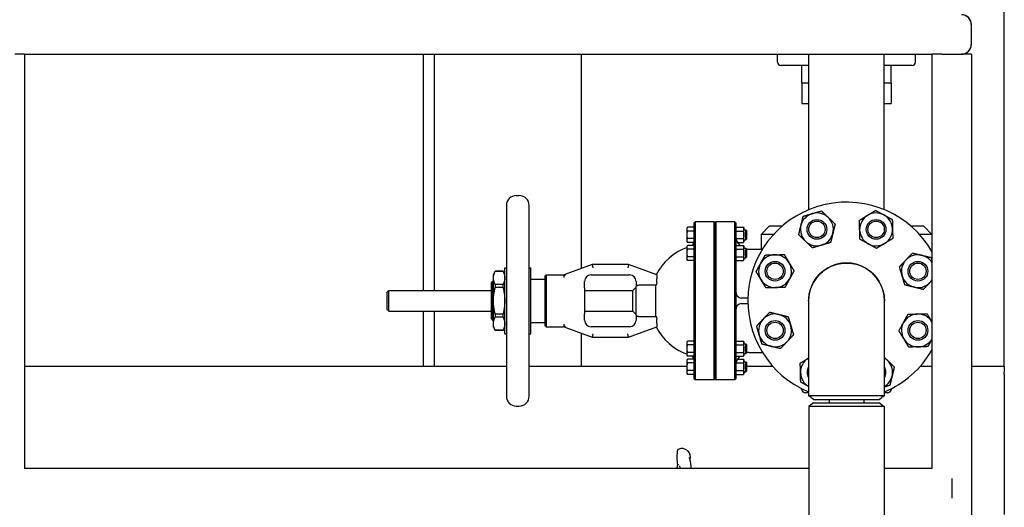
# Model space of a CAD drawing. Header units: inches. Extents: x 18 to 846, y -44 to 561.
# Tile 567 of 642: x 753 to 791, y 274 to 292. Entities that reach past the tile are written whole.
import ezdxf

# ---------------------------------------------------------------- set-up
doc = ezdxf.new("R2010")
doc.units = ezdxf.units.IN
doc.header["$LTSCALE"] = 24
doc.header["$MEASUREMENT"] = 0
doc.layers.add('Visible (ANSI)', color=7, linetype='Continuous', lineweight=30)

msp = doc.modelspace()

# ---------------------------------------------------------------- linework, layer by layer
at = {"layer": 'Visible (ANSI)'}
for p, q in [((790.5808, 279.0815), (790.5808, 345.0815)), ((789.32373, 292.0815), (789.32373, 291.3315)), ((789.3308, 291.3315), (789.3308, 292.0815)), ((753.3308, 290.9565), (752.9558, 290.9565)), ((753.3308, 290.9565), (753.3308, 275.2065)), ((753.3308, 290.9565), (787.8308, 290.9565)), ((768.5008, 281.9752), (768.5008, 290.9565)), ((768.9108, 281.9752), (768.9108, 290.9565)), ((774.5008, 282.8089), (774.5008, 290.9565)), ((781.9558, 290.65453), (781.9558, 290.9565)), ((783.1433, 285.04504), (783.1433, 290.9565)), ((786.0183, 285.04504), (786.0183, 290.9565)), ((787.2058, 290.65453), (787.2058, 290.9565)), ((787.8308, 290.9565), (787.8308, 275.2065)), ((788.2058, 290.9565), (787.8308, 290.9565)), ((788.2058, 290.9565), (788.9558, 290.9565)), ((789.3308, 290.9565), (788.9558, 290.9565)), ((789.3308, 290.9565), (789.3308, 255.2065)), ((783.1433, 290.52953), (782.0808, 290.52953)), ((782.8808, 289.8504), (782.8808, 290.52953)), ((787.0808, 290.52953), (786.0183, 290.52953)), ((786.2808, 289.8504), (786.2808, 290.52953)), ((783.1433, 289.8504), (782.8808, 289.8504)), ((782.8808, 289.8504), (782.8808, 289.08619)), ((783.1433, 289.8504), (782.8808, 289.8504)), ((786.2808, 289.8504), (786.0183, 289.8504)), ((786.2808, 289.8504), (786.0183, 289.8504)), ((786.2808, 289.8504), (786.2808, 289.08619)), ((782.8808, 289.08619), (783.1433, 289.08619)), ((786.0183, 289.08619), (786.2808, 289.08619)), ((772.02175, 285.5815), (772.13986, 285.5815)), ((771.64773, 285.20749), (771.64773, 277.95552)), ((772.51388, 277.95552), (772.51388, 285.20749)), ((778.7934, 284.55025), (778.82465, 284.5815)), ((778.7934, 284.49262), (778.7934, 284.55025)), ((778.82465, 284.5815), (778.82465, 284.52371)), ((779.54955, 284.5815), (778.82465, 284.5815)), ((779.54955, 284.52371), (779.54955, 284.5815)), ((779.5808, 284.55025), (779.54955, 284.5815)), ((779.5808, 284.55025), (779.61205, 284.5815)), ((779.5808, 284.49262), (779.5808, 284.55025)), ((779.5808, 284.55025), (779.5808, 284.49262)), ((779.61205, 284.5815), (779.61205, 284.52371)), ((780.33696, 284.5815), (779.61205, 284.5815)), ((780.33696, 284.52371), (780.33696, 284.5815)), ((780.36821, 284.55025), (780.33696, 284.5815)), ((780.36821, 284.55025), (780.36821, 284.49262)), ((778.5184, 284.33938), (778.54073, 284.37805)), ((778.5184, 284.30588), (778.5184, 284.33938)), ((778.5184, 284.08938), (778.5184, 284.30588)), ((778.7934, 284.37805), (778.54073, 284.37805)), ((778.7934, 284.23371), (778.54073, 284.23371)), ((778.7934, 282.95615), (778.7934, 284.49262)), ((778.82465, 284.52371), (778.82465, 282.95901)), ((779.54955, 282.95901), (779.54955, 284.52371)), ((779.5808, 282.95615), (779.5808, 284.49262)), ((779.5808, 284.49262), (779.5808, 282.95615)), ((779.61205, 284.52371), (779.61205, 282.95901)), ((780.33696, 282.95901), (780.33696, 284.52371)), ((780.36821, 284.49262), (780.36821, 282.95615)), ((780.36821, 284.33938), (780.39054, 284.37805)), ((780.39054, 284.37805), (780.65838, 284.37805)), ((780.39054, 284.23371), (780.65838, 284.23371)), ((780.68071, 284.33938), (780.65838, 284.37805)), ((780.68071, 284.30588), (780.68071, 284.33938)), ((780.68071, 284.08938), (780.68071, 284.30588)), ((780.68071, 284.27688), (780.75615, 284.27688)), ((780.75615, 283.90188), (780.75615, 284.27688)), ((780.7934, 284.23963), (780.75615, 284.27688)), ((780.7934, 283.93913), (780.7934, 284.23963)), ((781.6433, 284.4215), (781.3308, 284.109)), ((782.13195, 284.4215), (781.6433, 284.4215)), ((787.5183, 284.4215), (787.02966, 284.4215)), ((787.5183, 284.4215), (787.8308, 284.109)), ((778.5184, 283.87287), (778.5184, 284.08938)), ((778.5184, 283.83938), (778.5184, 283.87287)), ((778.5184, 283.83938), (778.54073, 283.8007)), ((778.7934, 283.94504), (778.54073, 283.94504)), ((778.7783, 283.8007), (778.54073, 283.8007)), ((780.39054, 283.94504), (780.65838, 283.94504)), ((780.43479, 283.8007), (780.65838, 283.8007)), ((780.68071, 283.83938), (780.65838, 283.8007)), ((780.68071, 283.87287), (780.68071, 284.08938)), ((780.68071, 283.90188), (780.75615, 283.90188)), ((780.68071, 283.83938), (780.68071, 283.87287)), ((780.7934, 283.93913), (780.75615, 283.90188)), ((781.81056, 284.109), (781.3308, 284.109)), ((781.3308, 284.109), (781.3308, 283.55001)), ((787.8308, 284.109), (787.35105, 284.109)), ((778.5184, 283.6504), (778.54073, 283.68907)), ((778.5184, 283.61691), (778.5184, 283.6504)), ((778.5184, 283.4004), (778.5184, 283.61691)), ((778.7934, 283.68907), (778.54073, 283.68907)), ((778.7934, 283.54474), (778.54073, 283.54474)), ((780.36821, 283.6504), (780.39054, 283.68907)), ((780.39054, 283.68907), (780.65838, 283.68907)), ((780.39054, 283.54474), (780.65838, 283.54474)), ((780.68071, 283.6504), (780.65838, 283.68907)), ((780.68071, 283.61691), (780.68071, 283.6504)), ((780.68071, 283.4004), (780.68071, 283.61691)), ((780.68071, 283.5879), (780.75615, 283.5879)), ((780.75615, 283.2129), (780.75615, 283.5879)), ((780.7934, 283.55065), (780.75615, 283.5879)), ((780.7934, 283.25015), (780.7934, 283.55065)), ((780.86821, 283.55001), (781.38902, 283.55001)), ((778.5184, 283.18389), (778.5184, 283.4004)), ((778.5184, 283.1504), (778.5184, 283.18389)), ((778.5184, 283.1504), (778.54073, 283.11172)), ((778.7934, 283.25606), (778.54073, 283.25606)), ((778.7934, 283.11172), (778.54073, 283.11172)), ((780.36821, 283.1504), (780.39054, 283.11172)), ((780.39054, 283.25606), (780.65838, 283.25606)), ((780.39054, 283.11172), (780.65838, 283.11172)), ((780.68071, 283.1504), (780.65838, 283.11172)), ((780.68071, 283.18389), (780.68071, 283.4004)), ((780.68071, 283.2129), (780.75615, 283.2129)), ((780.68071, 283.1504), (780.68071, 283.18389)), ((780.7934, 283.25015), (780.75615, 283.2129)), ((771.15561, 282.58544), (771.2238, 282.70355)), ((771.2238, 282.70355), (771.2238, 282.70149)), ((771.52049, 282.70355), (771.2238, 282.70355)), ((771.52049, 282.70149), (771.2238, 282.70149)), ((771.52049, 282.70149), (771.52049, 282.70355)), ((771.58868, 282.58544), (771.52049, 282.70355)), ((771.58868, 280.32166), (771.58868, 282.84134)), ((771.58868, 282.84134), (771.64773, 282.84134)), ((772.51388, 282.84134), (772.57293, 282.84134)), ((772.57293, 280.32166), (772.57293, 282.84134)), ((774.91446, 282.95945), (773.91502, 282.59569)), ((774.91446, 282.95945), (774.9365, 282.83445)), ((776.28652, 282.95945), (774.91446, 282.95945)), ((776.28652, 282.95945), (776.26448, 282.83445)), ((777.36821, 282.56575), (776.28652, 282.95945)), ((778.7934, 280.20685), (778.7934, 282.95615)), ((778.82465, 282.95901), (778.82465, 280.20399)), ((779.54955, 280.20399), (779.54955, 282.95901)), ((779.5808, 280.20685), (779.5808, 282.95615)), ((779.5808, 282.95615), (779.5808, 280.20685)), ((779.61205, 282.95901), (779.61205, 280.20399)), ((780.33696, 280.20399), (780.33696, 282.95901)), ((780.36821, 282.95615), (780.36821, 280.20685)), ((771.07687, 282.26703), (771.13937, 282.32953)), ((771.13937, 280.83347), (771.13937, 282.32953)), ((771.13937, 282.32953), (771.15561, 282.32953)), ((771.15561, 282.45094), (771.15561, 282.58544)), ((771.15561, 281.5815), (771.15561, 282.45094)), ((772.57293, 282.40827), (773.12411, 282.40827)), ((773.12411, 282.5345), (773.15536, 282.56575)), ((773.12411, 280.6285), (773.12411, 282.5345)), ((773.15536, 282.56575), (773.15536, 280.59725)), ((773.15536, 282.56575), (773.81073, 282.56575)), ((773.83277, 282.47823), (773.83277, 282.47126)), ((773.91502, 282.59569), (773.85014, 282.57207)), ((774.62017, 282.21235), (774.62017, 282.31575)), ((774.87017, 282.56575), (776.3308, 282.56575)), ((776.5808, 282.31575), (776.5808, 282.1288)), ((777.36821, 282.56575), (777.36821, 282.43273)), ((777.36821, 282.26541), (777.36821, 282.43273)), ((767.1208, 281.9127), (767.1833, 281.9752)), ((767.1208, 281.2503), (767.1208, 281.9127)), ((767.1833, 281.1878), (767.1833, 281.9752)), ((767.1833, 281.9752), (771.07687, 281.9752)), ((771.07687, 280.89597), (771.07687, 282.26703)), ((771.52049, 282.20039), (771.2238, 282.20039)), ((771.2238, 282.20039), (771.2238, 282.0826)), ((771.52049, 282.0826), (771.2238, 282.0826)), ((771.52049, 282.0826), (771.52049, 282.20039)), ((774.62017, 282.07017), (774.62017, 282.21235)), ((774.62017, 282.07017), (774.62017, 281.09284)), ((774.62017, 281.9752), (776.45151, 281.9752)), ((776.45151, 281.9752), (776.5808, 282.10449)), ((776.45151, 281.1878), (776.45151, 281.9752)), ((776.5808, 281.0342), (776.5808, 282.1288)), ((777.33711, 282.17205), (776.7058, 282.17205)), ((777.33711, 280.99095), (777.33711, 282.17205)), ((771.15561, 280.71207), (771.15561, 281.5815)), ((780.8308, 281.6815), (780.61821, 281.6815)), ((780.8308, 281.6815), (780.8308, 281.5815)), ((780.8308, 281.6815), (780.83214, 281.6815)), ((780.8308, 281.5815), (780.8308, 281.4815)), ((783.1408, 281.5788), (783.1408, 277.97389)), ((786.0208, 277.97389), (786.0208, 281.5788)), ((767.1208, 281.2503), (767.1833, 281.1878)), ((767.1833, 281.1878), (771.07687, 281.1878)), ((768.5008, 279.0815), (768.5008, 281.1878)), ((768.9108, 279.0815), (768.9108, 281.1878)), ((774.62017, 281.1878), (776.45151, 281.1878)), ((776.45151, 281.1878), (776.5808, 281.05851)), ((780.61821, 281.4815), (780.8308, 281.4815)), ((780.83214, 281.4815), (780.8308, 281.4815)), ((771.07687, 280.89597), (771.13937, 280.83347)), ((771.13937, 280.83347), (771.15561, 280.83347)), ((771.52049, 281.0804), (771.2238, 281.0804)), ((771.2238, 281.0804), (771.2238, 280.96262)), ((771.52049, 280.96262), (771.2238, 280.96262)), ((771.52049, 280.96262), (771.52049, 281.0804)), ((774.62017, 280.95066), (774.62017, 281.09284)), ((774.62017, 280.84725), (774.62017, 280.95066)), ((776.5808, 281.0342), (776.5808, 280.84725)), ((776.7058, 280.99095), (777.33711, 280.99095)), ((777.36821, 280.73027), (777.36821, 280.89759)), ((771.15561, 280.57757), (771.15561, 280.71207)), ((771.15561, 280.57757), (771.2238, 280.45945)), ((771.52049, 280.46152), (771.2238, 280.46152)), ((771.2238, 280.46152), (771.2238, 280.45945)), ((771.52049, 280.45945), (771.2238, 280.45945)), ((771.58868, 280.57757), (771.52049, 280.45945)), ((771.52049, 280.45945), (771.52049, 280.46152)), ((772.57293, 280.75473), (773.12411, 280.75473)), ((773.12411, 280.6285), (773.15536, 280.59725)), ((773.15536, 280.59725), (773.81073, 280.59725)), ((773.83277, 280.69175), (773.83277, 280.68478)), ((773.85014, 280.59093), (773.91502, 280.56731)), ((773.91502, 280.56731), (774.91446, 280.20355)), ((776.3308, 280.59725), (774.87017, 280.59725)), ((776.28652, 280.20355), (777.36821, 280.59725)), ((777.36821, 280.73027), (777.36821, 280.59725)), ((771.58868, 280.32166), (771.64773, 280.32166)), ((772.51388, 280.32166), (772.57293, 280.32166)), ((774.5008, 279.0815), (774.5008, 280.35411)), ((774.9365, 280.32855), (774.91446, 280.20355)), ((774.91446, 280.20355), (776.28652, 280.20355)), ((776.28652, 280.20355), (776.26448, 280.32855)), ((778.5184, 280.0126), (778.54073, 280.05128)), ((778.7934, 280.05128), (778.54073, 280.05128)), ((778.7934, 278.67039), (778.7934, 280.20685)), ((778.82465, 280.20399), (778.82465, 278.6393)), ((779.54955, 278.6393), (779.54955, 280.20399)), ((779.5808, 278.67039), (779.5808, 280.20685)), ((779.5808, 280.20685), (779.5808, 278.67039)), ((779.61205, 280.20399), (779.61205, 278.6393)), ((780.33696, 278.6393), (780.33696, 280.20399)), ((780.36821, 280.20685), (780.36821, 278.67039)), ((780.36821, 280.0126), (780.39054, 280.05128)), ((780.39054, 280.05128), (780.65838, 280.05128)), ((780.68071, 280.0126), (780.65838, 280.05128)), ((778.5184, 279.97911), (778.5184, 280.0126)), ((778.5184, 279.7626), (778.5184, 279.97911)), ((778.5184, 279.5461), (778.5184, 279.7626)), ((778.7934, 279.90694), (778.54073, 279.90694)), ((780.39054, 279.90694), (780.65838, 279.90694)), ((780.68071, 279.97911), (780.68071, 280.0126)), ((780.68071, 279.7626), (780.68071, 279.97911)), ((780.68071, 279.9501), (780.75615, 279.9501)), ((780.68071, 279.5461), (780.68071, 279.7626)), ((780.75615, 279.5751), (780.75615, 279.9501)), ((780.7934, 279.91285), (780.75615, 279.9501)), ((780.7934, 279.61235), (780.7934, 279.91285)), ((778.5184, 279.5126), (778.5184, 279.5461)), ((778.5184, 279.5126), (778.54073, 279.47393)), ((778.5184, 279.32363), (778.54073, 279.3623)), ((778.5184, 279.29013), (778.5184, 279.32363)), ((778.5184, 279.07363), (778.5184, 279.29013)), ((778.7934, 279.61827), (778.54073, 279.61827)), ((778.7934, 279.47393), (778.54073, 279.47393)), ((778.7783, 279.3623), (778.54073, 279.3623)), ((780.36821, 279.5126), (780.39054, 279.47393)), ((780.39054, 279.61827), (780.65838, 279.61827)), ((780.39054, 279.47393), (780.65838, 279.47393)), ((780.43479, 279.3623), (780.65838, 279.3623)), ((780.68071, 279.5126), (780.65838, 279.47393)), ((780.68071, 279.32363), (780.65838, 279.3623)), ((780.68071, 279.5751), (780.75615, 279.5751)), ((780.68071, 279.5126), (780.68071, 279.5461)), ((780.68071, 279.29013), (780.68071, 279.32363)), ((780.68071, 279.07363), (780.68071, 279.29013)), ((780.7934, 279.61235), (780.75615, 279.5751)), ((780.86821, 279.613), (781.38902, 279.613)), ((771.64773, 279.0815), (753.3308, 279.0815)), ((768.70785, 279.0815), (768.5008, 279.0815)), ((778.5184, 279.0815), (772.51388, 279.0815)), ((774.5008, 279.0815), (774.29376, 279.0815)), ((778.5184, 278.85712), (778.5184, 279.07363)), ((778.7934, 279.21797), (778.54073, 279.21797)), ((778.7934, 278.92929), (778.54073, 278.92929)), ((780.39054, 279.21797), (780.65838, 279.21797)), ((780.39054, 278.92929), (780.65838, 278.92929)), ((780.68071, 279.26113), (780.75615, 279.26113)), ((780.68071, 278.85712), (780.68071, 279.07363)), ((780.75615, 278.88613), (780.75615, 279.26113)), ((780.7934, 279.22388), (780.75615, 279.26113)), ((780.7934, 278.92338), (780.75615, 278.88613)), ((780.7934, 278.92338), (780.7934, 279.22388)), ((781.78572, 279.0815), (780.7934, 279.0815)), ((787.8308, 279.0815), (787.37589, 279.0815)), ((790.5808, 279.0815), (789.3308, 279.0815)), ((790.5808, 279.0815), (790.5808, 278.87446)), ((778.5184, 278.82363), (778.5184, 278.85712)), ((778.5184, 278.82363), (778.54073, 278.78495)), ((778.7934, 278.78495), (778.54073, 278.78495)), ((778.7934, 278.61275), (778.7934, 278.67039)), ((778.7934, 278.61275), (778.82465, 278.5815)), ((778.82465, 278.6393), (778.82465, 278.5815)), ((779.54955, 278.5815), (778.82465, 278.5815)), ((779.54955, 278.5815), (779.54955, 278.6393)), ((779.5808, 278.61275), (779.54955, 278.5815)), ((779.5808, 278.61275), (779.5808, 278.67039)), ((779.5808, 278.67039), (779.5808, 278.61275)), ((779.5808, 278.61275), (779.61205, 278.5815)), ((779.61205, 278.6393), (779.61205, 278.5815)), ((780.33696, 278.5815), (779.61205, 278.5815)), ((780.33696, 278.5815), (780.33696, 278.6393)), ((780.36821, 278.61275), (780.33696, 278.5815)), ((780.36821, 278.82363), (780.39054, 278.78495)), ((780.36821, 278.67039), (780.36821, 278.61275)), ((780.39054, 278.78495), (780.65838, 278.78495)), ((780.68071, 278.82363), (780.65838, 278.78495)), ((780.68071, 278.88613), (780.75615, 278.88613)), ((780.68071, 278.82363), (780.68071, 278.85712)), ((790.5808, 278.77859), (790.5808, 278.87446)), ((790.5808, 278.77859), (790.5808, 278.70828)), ((790.5808, 278.70828), (790.5808, 278.40555)), ((782.87504, 278.21843), (782.87288, 278.24301)), ((786.28657, 278.21843), (786.28872, 278.24301)), ((790.5808, 278.40555), (790.5808, 273.75745)), ((783.1408, 278.0815), (783.02446, 278.0815)), ((783.32832, 277.8315), (785.83327, 277.8315)), ((783.9233, 277.8315), (783.9233, 277.7065)), ((785.2383, 277.8315), (785.2383, 277.7065)), ((786.13714, 278.0815), (786.0208, 278.0815)), ((772.02175, 277.5815), (772.13986, 277.5815)), ((783.3308, 277.7065), (783.1433, 277.56263)), ((786.0183, 277.56263), (783.1433, 277.56263)), ((783.1433, 277.56263), (783.1433, 218.66288)), ((783.3308, 277.7065), (785.8308, 277.7065)), ((785.8308, 277.7065), (786.0183, 277.56263)), ((786.0183, 277.56263), (786.0183, 218.66288)), ((783.1433, 275.2065), (753.3308, 275.2065)), ((787.8308, 275.2065), (786.0183, 275.2065)), ((788.5808, 274.8315), (788.5808, 274.0815)), ((790.5808, 273.75745), (790.5808, 273.45473))]:
    msp.add_line(p, q, dxfattribs=at)
for centre, radius in [((783.45572, 284.29771), 0.37513), ((783.45572, 284.29771), 0.375), ((783.45572, 284.29771), 0.3125), ((785.70589, 284.29771), 0.37513), ((785.70589, 284.29771), 0.375), ((785.70589, 284.29771), 0.3125), ((781.8646, 282.70659), 0.37513), ((781.8646, 282.70659), 0.375), ((787.29701, 282.70659), 0.37513), ((787.29701, 282.70659), 0.375), ((781.8646, 282.70659), 0.3125), ((787.29701, 282.70659), 0.3125), ((781.8646, 280.45641), 0.37513), ((781.8646, 280.45641), 0.375), ((787.29701, 280.45641), 0.37513), ((787.29701, 280.45641), 0.375), ((781.8646, 280.45641), 0.3125), ((787.29701, 280.45641), 0.3125)]:
    msp.add_circle(centre, radius, dxfattribs=at)
for centre, radius, start, end in [((788.94873, 292.0815), 0.375, 0, 90), ((788.9558, 292.0815), 0.375, 0, 90), ((788.94873, 291.3315), 0.375, 270, 0), ((788.9558, 291.3315), 0.375, 270, 0), ((782.0808, 290.65453), 0.125, 180, 270), ((787.0808, 290.65453), 0.125, 270, 0), ((772.02175, 285.20749), 0.37402, 90, 180), ((772.13986, 285.20749), 0.37402, 0, 90), ((784.5808, 281.5815), 3.75, 29.926435, 247.418327), ((783.45572, 284.29771), 0.625, 46.358085, 106.358085), ((785.70589, 284.29771), 0.625, 61.358085, 121.358085), ((783.45572, 284.29771), 0.625, 106.358085, 166.358085), ((783.45572, 284.29771), 0.625, 346.358085, 46.358085), ((785.70589, 284.29771), 0.625, 121.358085, 181.358085), ((785.70589, 284.29771), 0.625, 1.358085, 61.358085), ((783.45572, 284.29771), 0.625, 166.358085, 226.358085), ((785.70589, 284.29771), 0.625, 181.358085, 241.358085), ((785.70589, 284.29771), 0.625, 301.358085, 1.358085), ((778.5434, 283.88628), 0.25, 307.923408, 339.98119), ((780.86821, 284.05001), 0.5, 180, 226.208453), ((783.45572, 284.29771), 0.625, 226.358085, 286.358085), ((783.45572, 284.29771), 0.625, 286.358085, 346.358085), ((779.26584, 281.5815), 2.16535, 110.192895, 152.680684), ((780.86821, 284.05001), 0.5, 260.709763, 270), ((785.70589, 284.29771), 0.625, 241.358085, 301.358085), ((781.8646, 282.70659), 0.625, 91.358085, 151.358085), ((781.8646, 282.70659), 0.625, 31.358085, 91.358085), ((781.8646, 282.70659), 0.625, 331.358085, 31.358085), ((787.29701, 282.70659), 0.625, 136.358085, 196.358085), ((787.29701, 282.70659), 0.625, 76.358085, 136.358085), ((787.29701, 282.70659), 0.625, 31.342781, 76.358085), ((781.8646, 282.70659), 0.625, 151.358085, 211.358085), ((784.5808, 281.5815), 1.44, 359.94622, 180.05378), ((773.81073, 282.69075), 0.125, 270, 290), ((773.95777, 282.47823), 0.125, 110, 180), ((774.87017, 282.31575), 0.25, 90, 180), ((776.3308, 282.31575), 0.25, 0, 90), ((781.8646, 282.70659), 0.625, 211.358085, 271.358085), ((781.8646, 282.70659), 0.625, 271.358085, 331.358085), ((787.29701, 282.70659), 0.625, 196.358085, 256.358085), ((787.29701, 282.70659), 0.625, 316.358085, 328.657219), ((779.26584, 281.5815), 2.01712, 160.180879, 162.976134), ((780.61821, 281.9315), 0.25, 180, 261.395888), ((787.29701, 282.70659), 0.625, 256.358085, 316.358085), ((780.61821, 281.2315), 0.25, 98.604112, 180), ((774.87017, 280.84725), 0.25, 180, 270), ((776.3308, 280.84725), 0.25, 270, 0), ((779.26584, 281.5815), 2.01712, 197.023866, 199.819121), ((781.8646, 280.45641), 0.625, 136.358085, 196.358085), ((781.8646, 280.45641), 0.625, 76.358085, 136.358085), ((781.8646, 280.45641), 0.625, 16.358085, 76.358085), ((787.29701, 280.45641), 0.625, 91.358085, 151.358085), ((787.29701, 280.45641), 0.625, 31.358085, 91.358085), ((787.29701, 280.45641), 0.625, 31.342781, 31.358085), ((773.81073, 280.47225), 0.125, 70, 90), ((773.95777, 280.68478), 0.125, 180, 250), ((779.26584, 281.5815), 2.16535, 207.319316, 249.807105), ((781.8646, 280.45641), 0.625, 316.358085, 16.358085), ((787.29701, 280.45641), 0.625, 151.358085, 211.358085), ((781.8646, 280.45641), 0.625, 196.358085, 256.358085), ((787.29701, 280.45641), 0.625, 211.358085, 271.358085), ((787.29701, 280.45641), 0.625, 271.358085, 328.657219), ((781.8646, 280.45641), 0.625, 256.358085, 316.358085), ((784.5808, 281.5815), 3.75, 292.581673, 330.073565), ((778.5434, 279.27672), 0.25, 20.01881, 52.076592), ((780.86821, 279.113), 0.5, 133.791547, 180), ((780.86821, 279.113), 0.5, 90, 99.290237), ((783.45572, 278.8653), 0.625, 121.358085, 181.358085), ((783.45572, 278.8653), 0.625, 120.255516, 121.358085), ((785.70589, 278.8653), 0.625, 46.358085, 59.744484), ((785.70589, 278.8653), 0.625, 346.358085, 46.358085), ((783.45572, 278.8653), 0.37513, 147.085092, 212.914908), ((783.45572, 278.8653), 0.375, 147.114984, 212.885016), ((785.70589, 278.8653), 0.37513, 327.085092, 32.914908), ((785.70589, 278.8653), 0.375, 327.114984, 32.885016), ((783.45572, 278.8653), 0.625, 181.358085, 239.744484), ((785.70589, 278.8653), 0.625, 300.255516, 346.358085), ((783.02446, 278.2315), 0.15, 185, 270), ((786.13714, 278.2315), 0.15, 270, 355), ((772.02175, 277.95552), 0.37402, 180, 270), ((772.13986, 277.95552), 0.37402, 270, 0), ((778.32311, 275.64164), 0.325, 338.844473, 115.431521)]:
    msp.add_arc(centre, radius, start, end, dxfattribs=at)
for points, weights in [([(783.27969, 284.89741), (783.44038, 284.94457), (783.62593, 284.99904)], [1, 1.0379548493, 1]), ([(783.62593, 284.99904), (783.76587, 284.86558), (783.88706, 284.75)], [1, 1.0379548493, 1]), ([(785.38065, 284.83142), (785.52366, 284.91856), (785.68879, 285.01919)], [1, 1.0379548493, 1]), ([(785.68879, 285.01919), (785.8585, 284.9265), (786.00548, 284.84623)], [1, 1.0379548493, 1]), ([(782.84835, 284.44512), (782.88785, 284.60786), (782.93345, 284.79578)], [1, 1.0379548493, 1]), ([(782.93345, 284.79578), (783.119, 284.85024), (783.27969, 284.89741)], [1, 1.0379548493, 1]), ([(783.88706, 284.75), (784.00825, 284.63442), (784.14819, 284.50096)], [1, 1.0379548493, 1]), ([(785.07252, 284.64364), (785.23765, 284.74427), (785.38065, 284.83142)], [1, 1.0379548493, 1]), ([(785.08107, 284.28289), (785.0771, 284.45032), (785.07252, 284.64364)], [1, 1.0379548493, 1]), ([(786.00548, 284.84623), (786.15245, 284.76596), (786.32217, 284.67326)], [1, 1.0379548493, 1]), ([(786.32217, 284.67326), (786.32675, 284.47994), (786.33072, 284.31252)], [1, 1.0379548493, 1]), ([(778.5184, 284.30588), (778.5184, 284.33938), (778.54073, 284.37805)], [1, 1.04314139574, 1.01001874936]), ([(778.54073, 284.23371), (778.5184, 284.27239), (778.5184, 284.30588)], [1.01001874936, 1.04314139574, 1]), ([(778.5184, 284.08938), (778.5184, 284.15636), (778.54073, 284.23371)], [1, 1.04314139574, 1.01001874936]), ([(780.36821, 284.30588), (780.36821, 284.33938), (780.39054, 284.37805)], [1, 1.04314139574, 1.01001874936]), ([(780.39054, 284.23371), (780.36821, 284.27239), (780.36821, 284.30588)], [1.01001874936, 1.04314139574, 1]), ([(780.36821, 284.08938), (780.36821, 284.15636), (780.39054, 284.23371)], [1, 1.04314139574, 1.01001874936]), ([(780.65838, 284.37805), (780.68071, 284.33938), (780.68071, 284.30588)], [1.01001874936, 1.04314139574, 1]), ([(780.68071, 284.30588), (780.68071, 284.27239), (780.65838, 284.23371)], [1, 1.04314139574, 1.01001874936]), ([(780.65838, 284.23371), (780.68071, 284.15636), (780.68071, 284.08938)], [1.01001874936, 1.04314139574, 1]), ([(782.76324, 284.09445), (782.80885, 284.28237), (782.84835, 284.44512)], [1, 1.0379548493, 1]), ([(784.14819, 284.50096), (784.10258, 284.31304), (784.06308, 284.1503)], [1, 1.0379548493, 1]), ([(785.08962, 283.92215), (785.08504, 284.11547), (785.08107, 284.28289)], [1, 1.0379548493, 1]), ([(786.33072, 284.31252), (786.33469, 284.1451), (786.33927, 283.95178)], [1, 1.0379548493, 1]), ([(778.54073, 283.94504), (778.5184, 284.02239), (778.5184, 284.08938)], [1.01001874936, 1.04314139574, 1]), ([(778.5184, 283.87287), (778.5184, 283.90636), (778.54073, 283.94504)], [1, 1.04314139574, 1.01001874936]), ([(778.54073, 283.8007), (778.5184, 283.83938), (778.5184, 283.87287)], [1.01001874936, 1.04314139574, 1]), ([(780.39054, 283.94504), (780.36821, 284.02239), (780.36821, 284.08938)], [1.01001874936, 1.04314139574, 1]), ([(780.38273, 283.93035), (780.38619, 283.93752), (780.39054, 283.94504)], [1.01983175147, 1.01629387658, 1.01001874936]), ([(780.68071, 284.08938), (780.68071, 284.02239), (780.65838, 283.94504)], [1, 1.04314139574, 1.01001874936]), ([(780.65838, 283.94504), (780.68071, 283.90636), (780.68071, 283.87287)], [1.01001874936, 1.04314139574, 1]), ([(780.68071, 283.87287), (780.68071, 283.83938), (780.65838, 283.8007)], [1, 1.04314139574, 1.01001874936]), ([(783.02437, 283.84542), (782.90318, 283.96099), (782.76324, 284.09445)], [1, 1.0379548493, 1]), ([(783.2855, 283.59638), (783.14556, 283.72984), (783.02437, 283.84542)], [1, 1.0379548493, 1]), ([(783.97798, 283.79964), (783.79243, 283.74517), (783.63174, 283.69801)], [1, 1.0379548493, 1]), ([(784.06308, 284.1503), (784.02359, 283.98756), (783.97798, 283.79964)], [1, 1.0379548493, 1]), ([(785.40631, 283.74919), (785.25933, 283.82946), (785.08962, 283.92215)], [1, 1.0379548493, 1]), ([(786.33927, 283.95178), (786.17414, 283.85115), (786.03113, 283.764)], [1, 1.0379548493, 1]), ([(778.5184, 283.61691), (778.5184, 283.6504), (778.54073, 283.68907)], [1, 1.04314139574, 1.01001874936]), ([(778.54073, 283.54474), (778.5184, 283.58341), (778.5184, 283.61691)], [1.01001874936, 1.04314139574, 1]), ([(778.5184, 283.4004), (778.5184, 283.46739), (778.54073, 283.54474)], [1, 1.04314139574, 1.01001874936]), ([(780.36821, 283.61691), (780.36821, 283.6504), (780.39054, 283.68907)], [1, 1.04314139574, 1.01001874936]), ([(780.39054, 283.54474), (780.36821, 283.58341), (780.36821, 283.61691)], [1.01001874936, 1.04314139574, 1]), ([(780.36821, 283.4004), (780.36821, 283.46739), (780.39054, 283.54474)], [1, 1.04314139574, 1.01001874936]), ([(780.65838, 283.68907), (780.68071, 283.6504), (780.68071, 283.61691)], [1.01001874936, 1.04314139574, 1]), ([(780.68071, 283.61691), (780.68071, 283.58341), (780.65838, 283.54474)], [1, 1.04314139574, 1.01001874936]), ([(780.65838, 283.54474), (780.68071, 283.46739), (780.68071, 283.4004)], [1.01001874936, 1.04314139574, 1]), ([(783.63174, 283.69801), (783.47105, 283.65084), (783.2855, 283.59638)], [1, 1.0379548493, 1]), ([(785.723, 283.57622), (785.55329, 283.66891), (785.40631, 283.74919)], [1, 1.0379548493, 1]), ([(786.03113, 283.764), (785.88813, 283.67685), (785.723, 283.57622)], [1, 1.0379548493, 1]), ([(778.54073, 283.25606), (778.5184, 283.33341), (778.5184, 283.4004)], [1.01001874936, 1.04314139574, 1]), ([(778.5184, 283.18389), (778.5184, 283.21739), (778.54073, 283.25606)], [1, 1.04314139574, 1.01001874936]), ([(778.54073, 283.11172), (778.5184, 283.1504), (778.5184, 283.18389)], [1.01001874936, 1.04314139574, 1]), ([(780.39054, 283.25606), (780.36821, 283.33341), (780.36821, 283.4004)], [1.01001874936, 1.04314139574, 1]), ([(780.36821, 283.18389), (780.36821, 283.21739), (780.39054, 283.25606)], [1, 1.04314139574, 1.01001874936]), ([(780.39054, 283.11172), (780.36821, 283.1504), (780.36821, 283.18389)], [1.01001874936, 1.04314139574, 1]), ([(780.68071, 283.4004), (780.68071, 283.33341), (780.65838, 283.25606)], [1, 1.04314139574, 1.01001874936]), ([(780.65838, 283.25606), (780.68071, 283.21739), (780.68071, 283.18389)], [1.01001874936, 1.04314139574, 1]), ([(780.68071, 283.18389), (780.68071, 283.1504), (780.65838, 283.11172)], [1, 1.04314139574, 1.01001874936]), ([(781.31608, 283.00618), (781.39635, 283.15315), (781.48904, 283.32286)], [1, 1.0379548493, 1]), ([(781.48904, 283.32286), (781.68236, 283.32745), (781.84979, 283.33142)], [1, 1.0379548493, 1]), ([(781.84979, 283.33142), (782.01721, 283.33538), (782.21053, 283.33997)], [1, 1.0379548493, 1]), ([(782.21053, 283.33997), (782.31116, 283.17484), (782.39831, 283.03183)], [1, 1.0379548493, 1]), ([(782.39831, 283.03183), (782.48545, 282.88883), (782.58608, 282.7237)], [1, 1.0379548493, 1]), ([(786.59568, 282.8768), (786.72914, 283.01674), (786.84472, 283.13793)], [1, 1.0379548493, 1]), ([(786.84472, 283.13793), (786.9603, 283.25913), (787.09375, 283.39907)], [1, 1.0379548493, 1]), ([(787.09375, 283.39907), (787.28167, 283.35346), (787.44442, 283.31396)], [1, 1.0379548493, 1]), ([(787.44442, 283.31396), (787.60716, 283.27446), (787.79508, 283.22885)], [1, 1.0379548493, 1]), ([(787.79508, 283.22885), (787.81364, 283.16562), (787.8308, 283.10715)], [1, 1.0126183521, 1.01684658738]), ([(771.15561, 282.45094), (771.15561, 282.56925), (771.2238, 282.70149)], [1, 1.03775343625, 1.0171026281]), ([(771.52049, 282.70149), (771.58868, 282.56925), (771.58868, 282.45094)], [1.0171026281, 1.03775343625, 1]), ([(781.14311, 282.68949), (781.23581, 282.8592), (781.31608, 283.00618)], [1, 1.0379548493, 1]), ([(781.33089, 282.38135), (781.24374, 282.52436), (781.14311, 282.68949)], [1, 1.0379548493, 1]), ([(782.58608, 282.7237), (782.49339, 282.55398), (782.41312, 282.40701)], [1, 1.0379548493, 1]), ([(786.69731, 282.53057), (786.65014, 282.69126), (786.59568, 282.8768)], [1, 1.0379548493, 1]), ([(771.2238, 282.20039), (771.15561, 282.33262), (771.15561, 282.45094)], [1.0171026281, 1.03775343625, 1]), ([(771.58868, 282.45094), (771.58868, 282.33262), (771.52049, 282.20039)], [1, 1.03775343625, 1.0171026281]), ([(781.51867, 282.07321), (781.41804, 282.23834), (781.33089, 282.38135)], [1, 1.0379548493, 1]), ([(782.41312, 282.40701), (782.33285, 282.26003), (782.24015, 282.09032)], [1, 1.0379548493, 1]), ([(786.79894, 282.18433), (786.74448, 282.36988), (786.69731, 282.53057)], [1, 1.0379548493, 1]), ([(787.8308, 282.36071), (787.7897, 282.3176), (787.7493, 282.27525)], [1.01706008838, 1.01294533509, 1]), ([(771.15561, 281.5815), (771.15561, 281.81813), (771.2238, 282.0826)], [1, 1.03775343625, 1.0171026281]), ([(771.52049, 282.0826), (771.58868, 281.81813), (771.58868, 281.5815)], [1.0171026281, 1.03775343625, 1]), ([(781.87941, 282.08177), (781.71199, 282.0778), (781.51867, 282.07321)], [1, 1.0379548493, 1]), ([(782.24015, 282.09032), (782.04683, 282.08574), (781.87941, 282.08177)], [1, 1.0379548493, 1]), ([(787.1496, 282.09922), (786.98686, 282.13872), (786.79894, 282.18433)], [1, 1.0379548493, 1]), ([(787.50027, 282.01412), (787.31235, 282.05973), (787.1496, 282.09922)], [1, 1.0379548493, 1]), ([(787.7493, 282.27525), (787.63372, 282.15406), (787.50027, 282.01412)], [1, 1.0379548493, 1]), ([(771.2238, 281.0804), (771.15561, 281.34487), (771.15561, 281.5815)], [1.0171026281, 1.03775343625, 1]), ([(771.58868, 281.5815), (771.58868, 281.34487), (771.52049, 281.0804)], [1, 1.03775343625, 1.0171026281]), ([(771.15561, 280.71207), (771.15561, 280.83038), (771.2238, 280.96262)], [1, 1.03775343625, 1.0171026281]), ([(771.52049, 280.96262), (771.58868, 280.83038), (771.58868, 280.71207)], [1.0171026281, 1.03775343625, 1]), ([(781.16327, 280.62663), (781.29673, 280.76656), (781.41231, 280.88776)], [1, 1.0379548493, 1]), ([(781.41231, 280.88776), (781.52788, 281.00895), (781.66134, 281.14889)], [1, 1.0379548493, 1]), ([(781.66134, 281.14889), (781.84926, 281.10328), (782.01201, 281.06378)], [1, 1.0379548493, 1]), ([(782.01201, 281.06378), (782.17475, 281.02428), (782.36267, 280.97867)], [1, 1.0379548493, 1]), ([(782.36267, 280.97867), (782.41713, 280.79313), (782.4643, 280.63244)], [1, 1.0379548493, 1]), ([(786.74849, 280.756), (786.82876, 280.90297), (786.92145, 281.07268)], [1, 1.0379548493, 1]), ([(786.92145, 281.07268), (787.11478, 281.07727), (787.2822, 281.08124)], [1, 1.0379548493, 1]), ([(787.2822, 281.08124), (787.44962, 281.08521), (787.64294, 281.08979)], [1, 1.0379548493, 1]), ([(787.64294, 281.08979), (787.74357, 280.92466), (787.83072, 280.78165)], [1, 1.0379548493, 1]), ([(787.83072, 280.78165), (787.83076, 280.78158), (787.8308, 280.78151)], [1, 1.00001822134, 1.00003642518]), ([(771.2238, 280.46152), (771.15561, 280.59375), (771.15561, 280.71207)], [1.0171026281, 1.03775343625, 1]), ([(771.58868, 280.71207), (771.58868, 280.59375), (771.52049, 280.46152)], [1, 1.03775343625, 1.0171026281]), ([(781.2649, 280.28039), (781.21773, 280.44108), (781.16327, 280.62663)], [1, 1.0379548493, 1]), ([(782.4643, 280.63244), (782.51146, 280.47175), (782.56593, 280.2862)], [1, 1.0379548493, 1]), ([(786.57553, 280.43931), (786.66822, 280.60902), (786.74849, 280.756)], [1, 1.0379548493, 1]), ([(786.7633, 280.13117), (786.67616, 280.27418), (786.57553, 280.43931)], [1, 1.0379548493, 1]), ([(778.5184, 279.97911), (778.5184, 280.0126), (778.54073, 280.05128)], [1, 1.04314139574, 1.01001874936]), ([(780.36821, 279.97911), (780.36821, 280.0126), (780.39054, 280.05128)], [1, 1.04314139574, 1.01001874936]), ([(780.65838, 280.05128), (780.68071, 280.0126), (780.68071, 279.97911)], [1.01001874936, 1.04314139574, 1]), ([(781.36653, 279.93415), (781.31206, 280.1197), (781.2649, 280.28039)], [1, 1.0379548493, 1]), ([(782.56593, 280.2862), (782.43247, 280.14626), (782.31689, 280.02507)], [1, 1.0379548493, 1]), ([(786.95108, 279.82304), (786.85045, 279.98817), (786.7633, 280.13117)], [1, 1.0379548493, 1]), ([(787.8308, 280.12987), (787.75732, 279.99532), (787.67257, 279.84014)], [1.00613064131, 1.03459148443, 1]), ([(778.54073, 279.90694), (778.5184, 279.94562), (778.5184, 279.97911)], [1.01001874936, 1.04314139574, 1]), ([(778.5184, 279.7626), (778.5184, 279.82959), (778.54073, 279.90694)], [1, 1.04314139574, 1.01001874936]), ([(778.54073, 279.61827), (778.5184, 279.69562), (778.5184, 279.7626)], [1.01001874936, 1.04314139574, 1]), ([(780.39054, 279.90694), (780.36821, 279.94562), (780.36821, 279.97911)], [1.01001874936, 1.04314139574, 1]), ([(780.36821, 279.7626), (780.36821, 279.82959), (780.39054, 279.90694)], [1, 1.04314139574, 1.01001874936]), ([(780.39054, 279.61827), (780.36821, 279.69562), (780.36821, 279.7626)], [1.01001874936, 1.04314139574, 1]), ([(780.68071, 279.97911), (780.68071, 279.94562), (780.65838, 279.90694)], [1, 1.04314139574, 1.01001874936]), ([(780.65838, 279.90694), (780.68071, 279.82959), (780.68071, 279.7626)], [1.01001874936, 1.04314139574, 1]), ([(780.68071, 279.7626), (780.68071, 279.69562), (780.65838, 279.61827)], [1, 1.04314139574, 1.01001874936]), ([(781.71719, 279.84904), (781.55445, 279.88854), (781.36653, 279.93415)], [1, 1.0379548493, 1]), ([(782.06785, 279.76394), (781.87993, 279.80955), (781.71719, 279.84904)], [1, 1.0379548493, 1]), ([(782.31689, 280.02507), (782.20131, 279.90388), (782.06785, 279.76394)], [1, 1.0379548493, 1]), ([(787.31182, 279.83159), (787.1444, 279.82762), (786.95108, 279.82304)], [1, 1.0379548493, 1]), ([(787.67257, 279.84014), (787.47924, 279.83556), (787.31182, 279.83159)], [1, 1.0379548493, 1]), ([(778.5184, 279.5461), (778.5184, 279.57959), (778.54073, 279.61827)], [1, 1.04314139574, 1.01001874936]), ([(778.54073, 279.47393), (778.5184, 279.5126), (778.5184, 279.5461)], [1.01001874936, 1.04314139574, 1]), ([(778.5184, 279.29013), (778.5184, 279.32363), (778.54073, 279.3623)], [1, 1.04314139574, 1.01001874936]), ([(778.54073, 279.21797), (778.5184, 279.25664), (778.5184, 279.29013)], [1.01001874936, 1.04314139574, 1]), ([(780.36821, 279.5461), (780.36821, 279.57959), (780.39054, 279.61827)], [1, 1.04314139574, 1.01001874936]), ([(780.39054, 279.47393), (780.36821, 279.5126), (780.36821, 279.5461)], [1.01001874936, 1.04314139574, 1]), ([(780.65838, 279.61827), (780.68071, 279.57959), (780.68071, 279.5461)], [1.01001874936, 1.04314139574, 1]), ([(780.68071, 279.5461), (780.68071, 279.5126), (780.65838, 279.47393)], [1, 1.04314139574, 1.01001874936]), ([(780.65838, 279.3623), (780.68071, 279.32363), (780.68071, 279.29013)], [1.01001874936, 1.04314139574, 1]), ([(780.68071, 279.29013), (780.68071, 279.25664), (780.65838, 279.21797)], [1, 1.04314139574, 1.01001874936]), ([(782.82234, 279.21123), (782.98747, 279.31186), (783.13047, 279.399)], [1, 1.0379548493, 1]), ([(783.13047, 279.399), (783.13564, 279.40215), (783.1408, 279.4053)], [1, 1.00132231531, 1.00255249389]), ([(786.0208, 279.42863), (786.07995, 279.37222), (786.13724, 279.31759)], [1.01887566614, 1.01758777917, 1]), ([(786.13724, 279.31759), (786.25843, 279.20201), (786.39837, 279.06855)], [1, 1.0379548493, 1]), ([(778.5184, 279.07363), (778.5184, 279.14062), (778.54073, 279.21797)], [1, 1.04314139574, 1.01001874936]), ([(778.54073, 278.92929), (778.5184, 279.00664), (778.5184, 279.07363)], [1.01001874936, 1.04314139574, 1]), ([(778.5184, 278.85712), (778.5184, 278.89062), (778.54073, 278.92929)], [1, 1.04314139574, 1.01001874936]), ([(780.36821, 279.07363), (780.36821, 279.14062), (780.39054, 279.21797)], [1, 1.04314139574, 1.01001874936]), ([(780.39054, 278.92929), (780.36821, 279.00664), (780.36821, 279.07363)], [1.01001874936, 1.04314139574, 1]), ([(780.36821, 278.85712), (780.36821, 278.89062), (780.39054, 278.92929)], [1, 1.04314139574, 1.01001874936]), ([(780.39054, 279.21797), (780.38619, 279.22549), (780.38273, 279.23265)], [1.01001874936, 1.01629387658, 1.01983175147]), ([(780.65838, 279.21797), (780.68071, 279.14062), (780.68071, 279.07363)], [1.01001874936, 1.04314139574, 1]), ([(780.68071, 279.07363), (780.68071, 279.00664), (780.65838, 278.92929)], [1, 1.04314139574, 1.01001874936]), ([(780.65838, 278.92929), (780.68071, 278.89062), (780.68071, 278.85712)], [1.01001874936, 1.04314139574, 1]), ([(782.83089, 278.85048), (782.82692, 279.0179), (782.82234, 279.21123)], [1, 1.0379548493, 1]), ([(786.39837, 279.06855), (786.35276, 278.88063), (786.31326, 278.71789)], [1, 1.0379548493, 1]), ([(778.54073, 278.78495), (778.5184, 278.82363), (778.5184, 278.85712)], [1.01001874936, 1.04314139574, 1]), ([(780.39054, 278.78495), (780.36821, 278.82363), (780.36821, 278.85712)], [1.01001874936, 1.04314139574, 1]), ([(780.68071, 278.85712), (780.68071, 278.82363), (780.65838, 278.78495)], [1, 1.04314139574, 1.01001874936]), ([(782.83944, 278.48974), (782.83486, 278.68306), (782.83089, 278.85048)], [1, 1.0379548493, 1]), ([(786.31326, 278.71789), (786.27376, 278.55514), (786.22816, 278.36722)], [1, 1.0379548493, 1]), ([(783.1408, 278.32515), (783.00091, 278.40155), (782.83944, 278.48974)], [1.00362760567, 1.03604493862, 1]), ([(786.22816, 278.36722), (786.11838, 278.335), (786.0208, 278.30636)], [1, 1.02211147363, 1.01845984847])]:
    msp.add_rational_spline(points, weights, degree=2, dxfattribs=at)
for points, knots in [([(783.14082, 281.5788), (783.14091, 281.76204), (783.17615, 281.94518), (783.32339, 282.31249), (783.44676, 282.49184), (783.75805, 282.78008), (783.94555, 282.88903), (784.35305, 283.01768), (784.57332, 283.03559), (784.99975, 282.97396), (785.20565, 282.89461), (785.56456, 282.65318), (785.71683, 282.49051), (785.93504, 282.11468), (786.00087, 281.90182), (786.0195, 281.64969), (786.02078, 281.61425), (786.02076, 281.5788)], [-1.57267427, -1.57267427, -1.57267427, -1.57267427, -1.1908901, -1.1908901, -0.74775686, -0.74775686, -0.30609723, -0.30609723, 0.1436733, 0.1436733, 0.59274122, 0.59274122, 1.04590561, 1.04590561, 1.49882494, 1.49882494, 1.57267427, 1.57267427, 1.57267427, 1.57267427]), ([(776.7058, 282.17205), (776.69031, 282.17205), (776.67501, 282.1711), (776.64595, 282.16733), (776.63259, 282.16451), (776.60915, 282.15719), (776.59953, 282.15267), (776.58881, 282.14474), (776.58584, 282.14171), (776.58184, 282.13543), (776.58083, 282.13219), (776.5808, 282.12888), (776.5808, 282.12884), (776.5808, 282.1288)], [-0.514478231, -0.514478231, -0.514478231, -0.514478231, -0.396202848, -0.396202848, -0.274865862, -0.274865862, -0.14690316, -0.14690316, -0.073690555, -0.073690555, 0, 0, 0.000858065, 0.000858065, 0.000858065, 0.000858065]), ([(776.5808, 281.0342), (776.5808, 281.03416), (776.5808, 281.03413), (776.58083, 281.03081), (776.58184, 281.02757), (776.58584, 281.02129), (776.58881, 281.01826), (776.59953, 281.01034), (776.60915, 281.00582), (776.63259, 280.99849), (776.64595, 280.99568), (776.67501, 280.99191), (776.69031, 280.99095), (776.7058, 280.99095)], [-1.029814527, -1.029814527, -1.029814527, -1.029814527, -1.028956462, -1.028956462, -0.955265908, -0.955265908, -0.882053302, -0.882053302, -0.7540906, -0.7540906, -0.632753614, -0.632753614, -0.514478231, -0.514478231, -0.514478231, -0.514478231]), ([(786.02076, 277.97389), (786.02078, 277.97389), (786.0195, 277.97389), (786.00087, 277.97389), (785.93504, 277.97389), (785.71683, 277.97388), (785.56456, 277.97388), (785.20565, 277.97388), (784.99975, 277.97388), (784.57332, 277.97388), (784.35305, 277.97388), (783.94555, 277.97388), (783.75805, 277.97388), (783.44676, 277.97388), (783.32339, 277.97389), (783.17615, 277.97389), (783.14091, 277.97389), (783.14082, 277.97389)], [-1.57267431, -1.57267431, -1.57267431, -1.57267431, -1.49882494, -1.49882494, -1.04590561, -1.04590561, -0.59274122, -0.59274122, -0.1436733, -0.1436733, 0.30609723, 0.30609723, 0.74775686, 0.74775686, 1.1908901, 1.1908901, 1.57267431, 1.57267431, 1.57267431, 1.57267431]), ([(778.18355, 275.93515), (778.17735, 275.9322), (778.17261, 275.92876), (778.16416, 275.9214), (778.1611, 275.91762), (778.15578, 275.91022), (778.15402, 275.90689), (778.15061, 275.89984), (778.14947, 275.89665), (778.14635, 275.88706), (778.14535, 275.88198), (778.14215, 275.86425), (778.14068, 275.85056), (778.13793, 275.81664), (778.13678, 275.79677), (778.13494, 275.75256), (778.13425, 275.72826), (778.13341, 275.67758), (778.13326, 275.65121), (778.13337, 275.62368), (778.13338, 275.62224), (778.13339, 275.62082)], [3.43797862, 3.43797862, 3.43797862, 3.43797862, 3.46300043, 3.46300043, 3.49565629, 3.49565629, 3.53791263, 3.53791263, 3.60007739, 3.60007739, 3.74556608, 3.74556608, 4.07100369, 4.07100369, 4.39644129, 4.39644129, 4.7218789, 4.7218789, 5.04731651, 5.04731651, 5.06516665, 5.06516665, 5.06516665, 5.06516665]), ([(778.13339, 275.62082), (778.13341, 275.6178), (778.13342, 275.61477), (778.13346, 275.6087), (778.13348, 275.60565), (778.13352, 275.59954), (778.13355, 275.59648), (778.13361, 275.59036), (778.13364, 275.5873), (778.13372, 275.58119), (778.13377, 275.57815), (778.13383, 275.57514)], [-1.57079633, -1.57079633, -1.57079633, -1.57079633, -0.31415926, -0.31415926, 0.9424778, 0.9424778, 2.19911486, 2.19911486, 3.45575192, 3.45575192, 4.71238898, 4.71238898, 4.71238898, 4.71238898]), ([(778.13383, 275.57514), (778.13406, 275.56193), (778.13437, 275.54902), (778.13513, 275.52414), (778.13557, 275.51218), (778.13659, 275.4895), (778.13716, 275.47879), (778.13843, 275.45884), (778.13912, 275.4496), (778.14063, 275.43271), (778.14145, 275.42507), (778.14237, 275.41808)], [5.256171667, 5.256171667, 5.256171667, 5.256171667, 5.425710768, 5.425710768, 5.595249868, 5.595249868, 5.764788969, 5.764788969, 5.934328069, 5.934328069, 6.103867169, 6.103867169, 6.103867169, 6.103867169]), ([(778.58535, 275.62972), (778.59943, 275.61354), (778.60452, 275.59967), (778.62146, 275.55201), (778.62986, 275.51156), (778.64675, 275.40403), (778.65465, 275.33771), (778.66365, 275.24247), (778.66525, 275.22476), (778.66681, 275.2065)], [2.947888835, 2.947888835, 2.947888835, 2.947888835, 3.051503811, 3.051503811, 3.258410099, 3.258410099, 3.465316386, 3.465316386, 3.510747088, 3.510747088, 3.510747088, 3.510747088]), ([(778.14995, 275.38487), (778.14547, 275.34903), (778.14115, 275.30933), (778.13518, 275.24683), (778.13338, 275.22701), (778.13162, 275.2065)], [3.876432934, 3.876432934, 3.876432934, 3.876432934, 3.992319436, 3.992319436, 4.04335873, 4.04335873, 4.04335873, 4.04335873]), ([(778.14237, 275.41808), (778.14283, 275.41463), (778.14332, 275.41136), (778.14442, 275.40501), (778.14502, 275.40194), (778.14649, 275.39565), (778.14733, 275.39246), (778.14982, 275.38505), (778.15129, 275.3809), (778.1571, 275.37074), (778.16027, 275.3655), (778.17042, 275.35605), (778.17442, 275.35288), (778.17968, 275.34993)], [-1.57079633, -1.57079633, -1.57079633, -1.57079633, -1.0550107, -1.0550107, -0.53922508, -0.53922508, -0.02343946, -0.02343946, 0.49234616, 0.49234616, 0.84824146, 0.84824146, 1.00813179, 1.00813179, 1.00813179, 1.00813179]), ([(778.19205, 275.33978), (778.19204, 275.33978), (778.19202, 275.33982), (778.19181, 275.34012), (778.19147, 275.34067), (778.18947, 275.34276), (778.18855, 275.34367), (778.18549, 275.3462), (778.1834, 275.34784), (778.17968, 275.34993)], [0.187888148, 0.187888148, 0.187888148, 0.187888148, 0.213638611, 0.213638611, 0.284851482, 0.284851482, 0.320457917, 0.320457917, 0.356064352, 0.356064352, 0.356064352, 0.356064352]), ([(778.22752, 275.30978), (778.22752, 275.30978), (778.22944, 275.30576), (778.2369, 275.28267), (778.24404, 275.25016), (778.25068, 275.2065)], [2.990167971, 2.990167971, 2.990167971, 2.990167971, 3.068814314, 3.068814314, 3.269255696, 3.269255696, 3.269255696, 3.269255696])]:
    msp.add_open_spline(points, degree=3, knots=knots, dxfattribs=at)
for points in [[(780.61821, 281.6815), (780.60591, 281.68156), (780.59331, 281.68246), (780.5808, 281.68432)], [(780.5808, 281.47869), (780.59331, 281.48055), (780.6059, 281.48144), (780.61821, 281.4815)], [(783.3283, 277.8315), (783.2658, 277.87897), (783.2033, 277.92643), (783.1408, 277.97389)], [(786.0208, 277.97389), (785.9583, 277.92643), (785.8958, 277.87897), (785.8333, 277.8315)]]:
    msp.add_open_spline(points, degree=3, dxfattribs=at)

doc.saveas('drawing.dxf')
